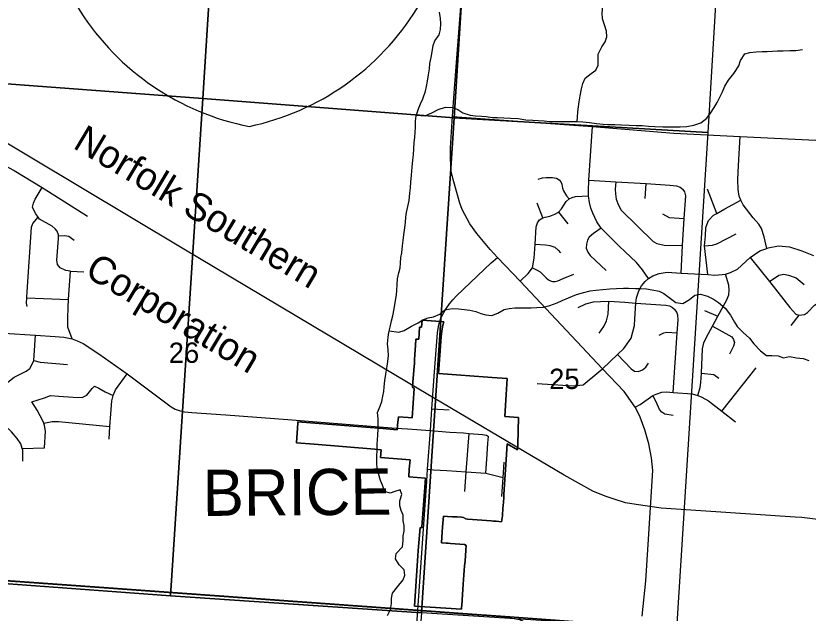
# Model space of a CAD drawing. Extents: x 114604 to 551442, y 316898 to 567001.
# Drawn here: x 248711 to 257275, y 369052 to 375512 of the extents above; entities that cross this region are included whole.
import ezdxf

# ---------------------------------------------------------------- set-up
doc = ezdxf.new("R2010")
doc.units = 0
for name, color, linetype in [('GE_P_Alignment', 7, 'Continuous'), ('GE_P_Alignment_1000_Bearings', 7, 'Continuous'), ('GE_P_Alignment_100_Bearings', 7, 'Continuous'), ('GE_P_Alignment_100_Cardinal_Points', 7, 'Continuous'), ('GE_P_Alignment_100_Stations', 7, 'Continuous'), ('GE_P_Alignment_500_Bearings', 7, 'Continuous'), ('GE_P_Alignment_500_Distances', 7, 'Continuous'), ('PM_P_Cells', 7, 'Continuous'), ('PV_X_Curb', 7, 'Continuous'), ('SH_Named_Boundary', 7, 'Continuous'), ('SN_P_Signs', 7, 'Continuous')]:
    doc.layers.add(name, color=color, linetype=linetype)

msp = doc.modelspace()

# ---------------------------------------------------------------- linework, layer by layer
at = {"layer": 'GE_P_Alignment'}
for centre, start, end in [((250652.5, 377067.2), 281.95171, 14.6081), ((251777.5, 377075.3), 166.22135, 258.87775)]:
    msp.add_arc(centre, 2812.7, start, end, dxfattribs=at)
at = {"layer": 'GE_P_Alignment_1000_Bearings'}
for points in [[(257136.1, 370089.4), (255687.1, 370188.7), (255416.5, 370226.1), (255301.1, 370244.5), (255179.6, 370285.1), (255079.5, 370315.1), (254946.1, 370370.5), (254637.8, 370543.6), (252969.1, 371533.1), (250508.7, 372998), (247766.3, 374638.2)], [(258550.6, 369430.1), (258271.9, 369665.8), (258062.7, 369810.5), (257960.5, 369866.8), (257873.3, 369915.4), (257750.1, 369966.8), (257643.8, 370004.4), (257494.7, 370043.9), (257350.1, 370069.9), (257205.7, 370084.7), (257136.1, 370089.4)]]:
    msp.add_lwpolyline(points, dxfattribs=at)
at = {"layer": 'GE_P_Alignment_100_Cardinal_Points'}
for p, q in [((255512.8, 373535.8), (255525.9, 373697.8)), ((256288.3, 373375.8), (256188.3, 373635.8)), ((254407.6, 373328.6), (254345.4, 373485.2)), ((254575.6, 373387.5), (254676.4, 373263.4)), ((249280.8, 372444.1), (249300.8, 372748.6)), ((249300.8, 372748.6), (249444.4, 372742.7)), ((248829.9, 372462.3), (249280.8, 372444.1)), ((256154.6, 372326.6), (256297.2, 372264.4)), ((257091.4, 372161.1), (257178.7, 372276.1)), ((256343.8, 371236.2), (256713.7, 371703.1)), ((253209.1, 371262.5), (253395.8, 371250.1)), ((251916.4, 371124.7), (252821.5, 371053.8)), ((248779.5, 370832.7), (249020.7, 370838.7))]:
    msp.add_line(p, q, dxfattribs=at)
for points in [[(253430.8, 374423.2), (254945.4, 374315), (255822.2, 374242.8), (256539.2, 374205.6), (258841, 374094.4)], [(255550.6, 372672.5), (255484.5, 372765.1), (255419.4, 372844.4), (255234, 373022.1), (255069.2, 373183.5), (255036.2, 373217), (254991.7, 373285.3), (254947.1, 373379), (254927.2, 373433.1), (254913.5, 373492.3), (254899.7, 373566.9), (254899.3, 373619.1), (254904.6, 373735.7), (254945.4, 374315)], [(256829.5, 372997), (256800.4, 373122.7), (256771.6, 373211.3), (256740.3, 373257.8), (256681.3, 373326.7), (256571.3, 373468.4), (256548.2, 373518.7), (256528.6, 373561.1), (256517.6, 373635.4), (256516.9, 373741.7), (256522.9, 373893.8), (256539.2, 374205.6)], [(248430.1, 373879.3), (248501.2, 373903.3), (248563.2, 373906.5), (248691.9, 373840.4), (248996.2, 373656.1), (249486.1, 373345.3)], [(254356.9, 373746.9), (254405.1, 373759.4), (254444, 373765), (254510.4, 373764.8), (254556.8, 373757.1), (254583.1, 373737.8), (254600.7, 373715.8), (254611.6, 373691.1), (254621.3, 373648.9), (254632.3, 373620.1), (254664.2, 373565.3), (254691.9, 373534)], [(254904.6, 373735.7), (255197.3, 373717.1), (255525.9, 373697.8), (255781.7, 373679.3), (255851.9, 373673.1), (255893.3, 373658.2), (255924.5, 373632.8)], [(255197.3, 373717.1), (255189.6, 373636.7), (255191.8, 373587.8), (255201.3, 373529.9), (255223.5, 373464.8), (255254.7, 373408.9), (255601.2, 373072.7), (255639.4, 373051.3), (255719.3, 373030.1), (255917.6, 373027)], [(249300.8, 372748.6), (249251, 372759.3), (249191.5, 372786.1), (249160, 372822.6), (249154.6, 372870.7), (249173.6, 373104.9), (249172.6, 373131.3), (249172.1, 373145), (249158.6, 373181.3), (249137, 373207.6), (249103.4, 373236.1), (248966.7, 373312.1), (248950.7, 373336), (248927.5, 373370.7), (248904.1, 373409.1), (248890.5, 373441.3), (248903.1, 373485.2), (248921.6, 373529), (248996.2, 373656.1)], [(255903.2, 372729.8), (255917.6, 373027), (255936.3, 373321.5), (255953.7, 373566.6), (255941.2, 373607.3), (255924.5, 373632.8)], [(254161.8, 372641.3), (254250.4, 372726), (254294.5, 372785.5), (254312, 372891.1), (254323, 373041.9), (254336.9, 373230.9), (254348.2, 373274.5), (254372.2, 373305.5), (254407.6, 373328.6), (254433.7, 373334.8), (254483.9, 373345.9), (254536.1, 373366.4), (254575.6, 373387.5), (254607.5, 373424), (254661.3, 373502.9), (254691.9, 373534), (254724.7, 373548.3), (254759.5, 373558), (254899.7, 373566.9)], [(256192.6, 372712.9), (256155.4, 373022.8), (256163.8, 373133.1), (256170.9, 373221.2), (256197.9, 373297), (256250.5, 373354.4), (256288.3, 373375.8), (256375.2, 373424.9), (256548.2, 373518.7)], [(248834.8, 372368), (248827.3, 372404.1), (248829.9, 372462.3), (248830.2, 372467.7), (248832.8, 372526.3), (248881.8, 373227), (248894.2, 373266.9), (248950.7, 373336)], [(255701.4, 373369.6), (255771.4, 373330.2), (255936.3, 373321.5)], [(255036.2, 373217), (254954.8, 373156.1), (254908.1, 373116.9), (254889.9, 373087.1), (254877.9, 373041), (254877.2, 373000.1), (254892.9, 372954.2), (254920.7, 372919.6), (255090.7, 372757.2)], [(256155.4, 373022.8), (256240.3, 373029.9), (256286.4, 373045.3), (256497.4, 373152.8)], [(249172.6, 373131.3), (249239.9, 373136.1), (249283.7, 373127.5), (249341, 373084.7)], [(254323, 373041.9), (254434.7, 373033.5), (254482, 373027.9), (254506.1, 373021.1), (254536.1, 373008.4), (254571.8, 372979.1), (254597.1, 372949.4)], [(255013.5, 371662.1), (255052.7, 371694.7), (255215.2, 371848.7), (255281.2, 371912.6), (255361.1, 372027.1), (255397.8, 372161.8), (255402.4, 372235.7), (255413.7, 372404.1), (255421.1, 372462.9), (255445.2, 372536.7), (255474.4, 372593.2), (255512, 372637.5), (255550.6, 372672.5), (255595.4, 372698.4), (255664.7, 372725.5), (255752.6, 372739.4), (255903.2, 372729.8), (256192.6, 372712.9), (256266.9, 372705.8), (256346.1, 372712.5), (256382.9, 372718.9), (256434.9, 372735.7), (256509.8, 372772), (256649.7, 372899.6), (256754.5, 372969), (256829.5, 372997), (256842.8, 373001.9), (256954.8, 373024.5), (257074.5, 373014.9), (257205.6, 372969.1), (257332.7, 372919.3)], [(256649.7, 372899.6), (256856.2, 372638.3), (257078, 372357.6), (257142.9, 372284.6), (257178.7, 372276.1)], [(254294.5, 372785.5), (254347.2, 372762.1), (254378.9, 372744.1), (254408.8, 372715.4), (254443.5, 372677), (254468.4, 372655.7), (254490, 372645.7), (254513.2, 372638.9), (254542.1, 372638.7), (254567.7, 372647.2), (254628.3, 372670.8), (254743.2, 372716.4)], [(256081.6, 371406.6), (256106.7, 371491), (256116.7, 371545), (256123.2, 371647.8), (256134.8, 371911.5), (256148.9, 371974.8), (256175.4, 372038.3), (256240.9, 372156), (256297.2, 372264.4), (256396.6, 372441.5), (256418, 372493.5), (256422.8, 372544.4), (256416.2, 372597.2), (256382.9, 372718.9)], [(256856.2, 372638.3), (256956.7, 372705.9), (257012.8, 372719.1), (257064.5, 372708.4), (257144, 372679.3), (257230.9, 372606)], [(249318.9, 372016.8), (249273, 372143.8), (249272.1, 372228), (249275.9, 372370.2), (249280.1, 372433.3), (249280.8, 372444.1)], [(254789.1, 372358.3), (254873.6, 372396.2), (254954.8, 372416.9), (255031.4, 372423.3), (255120.7, 372425.3), (255294.3, 372415.2), (255413.7, 372404.1), (255738.4, 372382.5), (255775.5, 372374.4), (255810.6, 372355.7), (255836.7, 372332.9)], [(255016.6, 372078.4), (255064.9, 372151.5), (255097, 372212.1), (255112.8, 372285), (255120.7, 372425.3)], [(257178.7, 372276.1), (257234.7, 372281.4), (257266.9, 372305), (257343.8, 372384.1), (257424.3, 372433.2), (257480.4, 372452.5), (257578.2, 372453.2), (257675.8, 372449.5)], [(255815.1, 371439.7), (255860.8, 372083.5), (255871, 372222.7), (255865.8, 372274.4), (255854.3, 372306.4), (255836.7, 372332.9)], [(256240.9, 372156), (256418, 372059.8), (256451.4, 372041.4), (256469.2, 372012.4), (256478.8, 371979.3), (256468.7, 371940.8), (256424.7, 371854.4)], [(248785.3, 370695.5), (248784.9, 370815.8), (248779.5, 370832.7), (248763.8, 370882.2), (248726.6, 370940.7), (248665.7, 371011.7), (248592.2, 371082), (248555.3, 371117.3), (248498.3, 371188.2), (248471.4, 371270.7), (248553.4, 371380.1), (248568.2, 371438.8), (248593.4, 371502.8), (248624.3, 371548.2), (248691.6, 371602.5), (248821.4, 371667.7), (248861.1, 371699.2), (248888.5, 371744.6), (248906.4, 371784.6), (248908.7, 371837.6), (248923.6, 372057.3)], [(248580.5, 372080), (248923.6, 372057.3), (249135.5, 372044.1), (249230.2, 372035.2), (249318.9, 372016.8), (249372.8, 371998.1), (249439, 371969), (249607.4, 371854.8), (249913.7, 371640), (250389.4, 371283.2), (250434.7, 371259.2), (250477.3, 371243.9), (250533, 371230.4), (250613, 371220.5), (250982.1, 371195.4), (251698.1, 371141.8), (251916.4, 371124.7)], [(255665.3, 372057.6), (255716.8, 372083.8), (255746.8, 372090.3), (255860.8, 372083.5)], [(248906.4, 371784.6), (248975.2, 371766), (249267.9, 371740.3)], [(255215.2, 371848.7), (255363.1, 371692.4), (255399.8, 371669), (255443.1, 371665.3), (255483.2, 371682), (255521.3, 371713.8), (255547.9, 371755.7)], [(249720, 370932.8), (249728.5, 371071.8), (249738, 371207.2), (249749.1, 371349.7), (249762.6, 371407.1), (249789.9, 371467.2), (249913.7, 371640)], [(254346.9, 371534), (254735.2, 371508.5), (254845, 371521.6), (255013.5, 371662.1)], [(256123.2, 371647.8), (256254, 371632.2), (256311.4, 371592.1)], [(248883.4, 371337.4), (249021.4, 371380), (249086.3, 371403.9), (249174.9, 371400.2), (249331.1, 371387.7), (249427.6, 371383.9), (249476.9, 371407.6), (249534.6, 371480.1), (249561.3, 371506.4), (249607.5, 371483.2), (249678.1, 371446), (249762.6, 371407.1)], [(255407, 371279), (255457.7, 371308), (255597.2, 371404), (255631.2, 371421.7), (255694.2, 371441.5), (255743.2, 371444.4), (255815.1, 371439.7), (256020.2, 371422.8), (256081.6, 371406.6), (256125.6, 371385.9), (256196.8, 371348.7), (256343.8, 371236.2), (256491.4, 371121.2)], [(255815.2, 371188.7), (255727.4, 371205.2), (255693.1, 371224.2), (255667.5, 371252.9), (255633.6, 371338.5), (255597.2, 371404)], [(249020.7, 370838.7), (249031, 371020.9), (249021.8, 371081.2), (249013.1, 371105.2), (249006.4, 371123.4), (248942.1, 371246.5), (248883.4, 371337.4)], [(249013.1, 371105.2), (249102.2, 371124.2), (249172.1, 371123.3), (249728.5, 371071.8)], [(252821.5, 371053.8), (252944, 371044.2), (253191.6, 371026.7)], [(253191.6, 371026.7), (253402.4, 371010.4), (253548.8, 371002.8), (253611, 370993.1)], [(253564.6, 370369), (253580.3, 370579.8), (253611, 370993.1)], [(253611, 370993.1), (253756.5, 370984.6), (253799.9, 370977.1), (253820.9, 370960.7)], [(253789.6, 370564.2), (253805.8, 370770.5), (253813.5, 370891.2), (253820.9, 370960.7)], [(253964, 370314.8), (253978.5, 370517), (253988.7, 370685.2)], [(253162.3, 370608.3), (253224.2, 370601.4), (253369.1, 370592.8), (253580.3, 370579.8), (253789.6, 370564.2), (253978.5, 370517)], [(253055.2, 369080.1), (253492.2, 369048.5), (253855.2, 369023.2), (254000.3, 369013.1), (254156.8, 368983), (254225.6, 368951.8), (254296.3, 368910.2), (254511.9, 368746.8), (254624.5, 368661.7), (254680.3, 368625.6)]]:
    msp.add_lwpolyline(points, dxfattribs=at)
at = {"layer": 'GE_P_Alignment_100_Stations'}
for points in [[(251760.1, 371119.5), (252677.1, 371047.9), (252834.1, 371036), (252837.6, 371076.5), (252838, 371086), (252846.1, 371174.9), (252950.4, 371168.1), (252994.2, 371165.2), (253017.3, 371482.5), (252997.1, 371494.5), (253002.7, 371548.7), (253009.2, 371632.4), (253013, 371681.3), (253018.7, 371756.2), (253021.5, 371792.6), (253024.9, 371849.1), (253031, 371946.6), (253035.4, 372016.5), (253065.6, 372014.2), (253069.8, 372075.2), (253074.7, 372145.9), (253095.5, 372144.6), (253101.2, 372220.1), (253251.3, 372208.6), (253338.7, 372203.3), (253327.5, 372167.5), (253314.3, 372103.6), (253307.6, 372038.6), (253279.1, 371642.6), (253861.3, 371601.1), (254022.8, 371589.4), (254011.2, 371415.3), (253995.4, 371178.4), (254145.6, 371166.7), (254135.7, 370874.8), (254134.2, 370816.7), (254021.7, 370883.9), (254010.9, 370713.1), (253987.2, 370334.7), (253984.6, 370299.5), (253978.2, 370213.3), (253976.5, 370189.5), (253970.2, 370105.7), (253961.7, 370040.7), (253903.2, 370045.1), (253872.5, 370047.5), (253848.4, 370049.3), (253798.5, 370053.1), (253748.7, 370057), (253698.8, 370060.8), (253646.8, 370064.7), (253591.9, 370068.9), (253576, 370070.2), (253549.3, 370087.5), (253529.4, 370088.8), (253482.3, 370091.8), (253432.4, 370094.9), (253378.2, 370098.4), (253332.6, 370101.3), (253323.7, 369981.5), (253320, 369931.7), (253311.1, 369813.1), (253361.1, 369809.2), (253384.9, 369807.5), (253410.9, 369805.7), (253460.8, 369802.1), (253510.7, 369798.6), (253562.1, 369795), (253578.7, 369783.7), (253574.8, 369731.3), (253566, 369614.3), (253562.3, 369564.4), (253558.6, 369514.6), (253554.9, 369464.7), (253551.2, 369414.8), (253547.4, 369365), (253543.3, 369309.1), (253530.6, 369139.4), (253528.7, 369113.5), (253526.5, 369094.3), (253018.6, 369127.7), (253056.5, 369672.7), (253061.1, 369727.5), (253079.9, 369976.9), (253100.1, 369975), (253100.9, 369985.5), (253127.4, 370364), (253137.9, 370513.3), (252958, 370526.8), (252964, 370607.2), (252971.5, 370709.5), (252653.8, 370733.4), (252660.5, 370819.7), (252593, 370825.1), (251934.2, 370877.8), (251743.5, 370893.1), (251758.8, 371107)], [(253101.2, 372220.1), (253095.5, 372144.6), (253074.7, 372145.9), (253069.8, 372075.2), (253065.6, 372014.2), (253035.4, 372016.5), (253031, 371946.6), (253024.9, 371849.1), (253021.5, 371792.6), (253018.7, 371756.2), (253013, 371681.3), (253009.2, 371632.4), (253002.7, 371548.7), (252997.1, 371494.5), (253017.3, 371482.5), (252994.2, 371165.2), (252950.4, 371168.1), (252846.1, 371174.9), (252838, 371086), (252837.6, 371076.5), (252834.1, 371036), (252677.1, 371047.9), (251760.1, 371119.5), (251758.8, 371107), (251743.5, 370893.1), (251934.2, 370877.8), (252593, 370825.1), (252660.5, 370819.7), (252653.8, 370733.4), (252971.5, 370709.5), (252964, 370607.2), (252958, 370526.8), (253137.9, 370513.3), (253127.4, 370364), (253100.9, 369985.5), (253100.1, 369975), (253079.9, 369976.9), (253061.1, 369727.5), (253056.5, 369672.7), (253018.6, 369127.7), (253526.5, 369094.3), (253528.7, 369113.5), (253530.6, 369139.4), (253543.3, 369309.1), (253547.4, 369365), (253551.2, 369414.8), (253554.9, 369464.7), (253558.6, 369514.6), (253562.3, 369564.4), (253566, 369614.3), (253574.8, 369731.3), (253578.7, 369783.7), (253562.1, 369795), (253510.7, 369798.6), (253460.8, 369802.1), (253410.9, 369805.7), (253384.9, 369807.5), (253361.1, 369809.2), (253311.1, 369813.1), (253320, 369931.7), (253323.7, 369981.5), (253332.6, 370101.3), (253378.2, 370098.4), (253432.4, 370094.9), (253482.3, 370091.8), (253529.4, 370088.8), (253549.3, 370087.5), (253576, 370070.2), (253591.9, 370068.9), (253646.8, 370064.7), (253698.8, 370060.8), (253748.7, 370057), (253798.5, 370053.1), (253848.4, 370049.3), (253872.5, 370047.5), (253903.2, 370045.1), (253961.7, 370040.7), (253970.2, 370105.7), (253976.5, 370189.5), (253978.2, 370213.3), (253984.6, 370299.5), (253987.2, 370334.7), (254010.9, 370713.1), (254021.7, 370883.9), (254134.2, 370816.7), (254135.7, 370874.8), (254145.6, 371166.7), (253995.4, 371178.4), (254011.2, 371415.3), (254022.8, 371589.4), (253861.3, 371601.1), (253279.1, 371642.6), (253307.6, 372038.6), (253314.3, 372103.6), (253327.5, 372167.5), (253338.7, 372203.3), (253251.3, 372208.6)]]:
    msp.add_lwpolyline(points, close=True, dxfattribs=at)
at = {"layer": 'GE_P_Alignment_500_Bearings'}
msp.add_line((253055.2, 369080.1), (253058.9, 369132.7), dxfattribs=at)
for points in [[(253416.9, 373849.1), (253408.6, 373960.6), (253410, 374084.5), (253418.8, 374257.4), (253430.8, 374423.2), (253451, 374726.6), (253523, 375659.4), (253525.3, 375689.2)], [(253916.9, 372899.6), (253836.4, 372986), (253692.6, 373159.2), (253619.7, 373263.4), (253536.7, 373417.9), (253511.8, 373484.1), (253436.8, 373741.9), (253418.1, 373833.2), (253416.9, 373849.1)], [(253291.8, 372204), (253300.1, 372230.2), (253316.1, 372263.3), (253322.3, 372276.2), (253338.4, 372303.9), (253366.3, 372351.1), (253398.6, 372397.8), (253432.8, 372440.7), (253473.7, 372484.7), (253849.7, 372839.1), (253916.9, 372899.6)], [(255429.9, 371232.1), (255407, 371279), (255288.1, 371450), (255052.7, 371694.7), (254161.8, 372641.3), (253916.9, 372899.6)], [(253058.9, 369132.7), (253152.3, 370479.4), (253162.3, 370608.3), (253191.6, 371026.7), (253209.1, 371262.5), (253237.2, 371660.6), (253269.1, 372081.9), (253278, 372150.3), (253282.3, 372171.7), (253290.2, 372198.7), (253291.8, 372204)], [(255482.4, 369020), (255519.5, 369401.7), (255544.9, 369794.9), (255572.6, 370192.9), (255595.6, 370593.2), (255582, 370732.7), (255553.5, 370884.7), (255510, 371035), (255459.6, 371171.2), (255429.9, 371232.1)], [(247791.4, 369458.9), (249614, 369330.3), (253055.2, 369080.1)], [(252364.2, 358691.3), (252364.5, 358696.5), (252428.5, 359717.8), (252498, 360811.6), (252543.3, 361524.8), (252555.3, 361746.3), (252560, 361810.3), (252624, 362814.6), (252659.1, 363317.8), (252722.2, 364304.4), (252788.2, 365270.3), (252932.6, 367325.8), (252968.4, 367784.2), (253001.6, 368310.4), (253040.5, 368882.8), (253055.2, 369080.1)]]:
    msp.add_lwpolyline(points, dxfattribs=at)
at = {"layer": 'GE_P_Alignment_500_Distances'}
for points in [[(264549.9, 379101.6), (259158.7, 379430.3), (258959, 376053.2), (258950.5, 375957.1), (258839.8, 374097.3), (258528, 369074.4), (258505.5, 368674.8), (258057.3, 368706.1), (255469.9, 368906.2), (253999.2, 369015.9), (253491.1, 369051.3), (253054.1, 369082.9), (249612.8, 369333.1), (247737.5, 369465.4)], [(247737.5, 369465.4), (249612.8, 369333.1), (253054.1, 369082.9), (253491.1, 369051.3), (253999.2, 369015.9), (255469.9, 368906.2), (258057.3, 368706.1), (258505.5, 368674.8), (258655.1, 368669.2), (258766.9, 368669.7), (259081.6, 368679), (259503.3, 368656.4), (262504, 368470.2), (263774.8, 368395.5), (263431.9, 363251.7)]]:
    msp.add_lwpolyline(points, dxfattribs=at)
at = {"layer": 'PM_P_Cells'}
for points in [[(252699.4, 371568.8), (252711.3, 371637), (252723.2, 371723.1), (252731.1, 371773.2), (252739, 371837.4), (252735, 371899.5), (252728.9, 371963.6), (252736.8, 372037.8), (252742.7, 372087.9), (252758.6, 372146), (252772.6, 372212.2), (252784.5, 372268.3), (252800.4, 372342.5), (252814.3, 372434.7), (252826.2, 372492.8), (252830.1, 372542.9), (252832, 372605), (252838, 372669.2), (252849.9, 372731.3), (252863.8, 372787.4), (252867.7, 372837.5), (252873.7, 372897.7), (252881.6, 372949.8), (252889.5, 373023.9), (252899.4, 373082.1), (252905.3, 373144.2), (252915.2, 373220.4), (252923.2, 373278.5), (252927.1, 373332.6), (252935, 373384.7), (252946.9, 373448.9), (252960.8, 373515), (252970.7, 373593.2), (252976.7, 373651.3), (252980.6, 373713.5), (252988.5, 373787.6), (252994.4, 373875.8), (253002.3, 373950), (253008.2, 374010.1), (253014.2, 374074.3), (253018.1, 374142.4), (253024, 374196.5), (253027.9, 374252.6), (253029.9, 374304.8), (253031.8, 374370.9), (253039.7, 374429), (253061.6, 374507.2), (253085.5, 374561.4), (253111.4, 374613.5), (253139.3, 374695.7), (253151.2, 374745.8), (253161.1, 374804), (253173, 374872.1), (253181, 374938.3), (253186.9, 374996.4), (253198.8, 375060.5), (253210.7, 375122.7), (253222.6, 375190.9), (253238.5, 375243), (253286.4, 375305.2), (253300.3, 375365.3), (253306.2, 375429.5), (253302.2, 375481.6), (253292.1, 375551.7)], [(254779.9, 374368.8), (254780.9, 374415), (254786.9, 374475.1), (254792.8, 374527.2), (254800.7, 374581.3), (254812.6, 374645.5), (254824.5, 374721.7), (254838.4, 374779.8), (254866.3, 374838), (254930.2, 374888.1), (254980.1, 374924.3), (255004, 374978.4), (255005.9, 375044.6), (255005.8, 375098.7), (255045.7, 375176.9), (255079.6, 375229), (255097.5, 375283.2), (255095.4, 375345.3), (255073.4, 375413.4), (255053.3, 375479.5), (255049.3, 375543.7), (255057.2, 375611.8)], [(253042.2, 374438), (253135.6, 374431.1), (253213.4, 374465.3), (253277.3, 374497.4), (253355.1, 374523.6), (253433, 374519.7), (253486.9, 374497.7), (253540.9, 374463.7), (253622.8, 374437.7), (253680.7, 374429.8), (253742.6, 374425.8), (253796.5, 374421.9), (253862.4, 374413.9), (253916.3, 374412), (253984.2, 374410.1), (254056.1, 374406.1), (254140, 374400.2), (254221.9, 374388.3), (254297.7, 374382.4), (254355.7, 374380.4), (254421.5, 374376.5), (254483.5, 374370.6), (254711.1, 374370.8), (254777, 374368.9), (254838.9, 374367), (254910.8, 374359), (254986.7, 374347.1), (255058.6, 374341.1), (255110.5, 374337.2), (255184.4, 374335.3), (255258.2, 374331.3), (255342.1, 374329.4), (255416, 374327.5), (255479.9, 374325.6), (255547.8, 374319.7), (255617.7, 374315.7), (255703.5, 374311.8), (255783.4, 374309.9), (255893.2, 374310), (255965.1, 374314.1), (256039, 374328.2), (256114.8, 374356.4), (256178.7, 374406.5), (256218.5, 374460.7), (256258.4, 374518.9), (256292.3, 374575), (256322.2, 374631.2), (256350.1, 374689.3), (256376, 374751.5), (256413.8, 374817.6), (256471.7, 374889.9), (256527.5, 374972.1), (256543.4, 375030.2), (256591.2, 375102.5), (256643.2, 375114.5), (256713, 375122.6), (256776.9, 375124.7), (256832.8, 375126.8), (256890.7, 375128.8), (256944.7, 375132.9), (257006.6, 375135), (257076.4, 375137.1), (257142.3, 375137.1), (257214.2, 375147.2)], [(252747.2, 372104.1), (252850.6, 372092), (252908.4, 372110.1), (252988.3, 372156.3), (253060.1, 372192.5), (253112, 372222.6), (253167.9, 372246.7), (253223.8, 372254.8), (253295.6, 372284.9), (253347.5, 372331.1), (253427.3, 372347.2), (253495.2, 372343.3), (253559.1, 372335.3), (253617.1, 372327.4), (253683, 372313.4), (253736.9, 372293.4), (253790.8, 372279.5), (253854.7, 372269.5), (253920.6, 372297.7), (253988.4, 372335.8), (254042.3, 372347.9), (254104.2, 372354), (254282, 372354.2), (254343.9, 372356.3), (254411.7, 372362.4), (254481.6, 372378.5), (254561.4, 372406.6), (254617.3, 372432.7), (254683.2, 372462.9), (254771, 372497), (254836.9, 372517.2), (254920.7, 372537.3), (254978.6, 372545.4), (255056.5, 372553.5), (255132.4, 372559.6), (255202.2, 372563.7), (255278.1, 372565.8), (255332, 372565.8), (255409.9, 372563.9), (255467.8, 372561.9), (255527.7, 372558), (255587.6, 372550.1), (255663.5, 372534.1), (255715.5, 372510.1), (255773.4, 372466.1), (255843.4, 372412.1), (255919.2, 372400.1), (255993.1, 372442.3), (256050.9, 372490.5), (256110.8, 372502.6), (256186.7, 372480.6), (256250.7, 372448.6), (256306.6, 372410.6), (256378.6, 372348.5), (256436.6, 372274.5), (256480.6, 372200.4), (256508.6, 372150.3), (256572.5, 372088.2), (256642.5, 372026.2), (256688.5, 371966.1), (256758.4, 371888), (256826.4, 371840), (256884.3, 371838.1), (256952.2, 371834.1), (257010.1, 371812.2), (257074, 371826.3), (257149.9, 371812.3), (257221.8, 371806.4), (257283.7, 371784.4)], [(252728.1, 369027.9), (252761.9, 369090.1), (252769.9, 369156.2), (252769.8, 369212.3), (252783.7, 369266.4), (252837.6, 369334.6), (252899.4, 369410.8), (252917.3, 369463), (252907.2, 369519.1), (252855.3, 369575.1), (252813.3, 369639.2), (252823.2, 369697.3), (252889, 369769.5), (252896.9, 369837.7), (252898.9, 369887.8), (252906.8, 369939.9), (252906.7, 370000), (252896.7, 370050.1), (252896.6, 370112.2), (252874.6, 370162.3), (252862.6, 370212.3), (252862.5, 370266.5), (252884.4, 370334.6), (252866.4, 370386.7), (252808.5, 370368.6), (252756.6, 370348.5), (252696.7, 370368.5), (252674.6, 370434.6), (252652.6, 370484.6), (252638.6, 370536.7), (252616.5, 370610.8), (252614.5, 370677), (252614.4, 370753.1), (252616.3, 370809.2), (252616.3, 370875.3), (252620.2, 370927.5), (252622.1, 370977.6), (252628.1, 371043.7), (252628, 371099.8), (252625.9, 371151.9), (252621.9, 371220), (252647.8, 371290.2), (252665.7, 371342.3), (252679.6, 371398.5), (252687.5, 371448.6), (252693.4, 371498.7), (252699.4, 371568.8)]]:
    msp.add_lwpolyline(points, dxfattribs=at)
at = {"layer": 'SN_P_Signs'}
for points in [[(248354.5, 380164.5), (251069.4, 379973.5), (250731.5, 374618.9), (247982.7, 374824.2)], [(251069.4, 379973.5), (253786.9, 379769.1), (253449.2, 374408.9), (250731.5, 374618.9)], [(253786.9, 379769.1), (256512.4, 379599.1), (256190.2, 374248.5), (253449.2, 374408.9)], [(247982.7, 374824.2), (250731.5, 374618.9), (250384.4, 369240.7), (247753.2, 369434.4), (247615.2, 369437.9)], [(250731.5, 374618.9), (253449.2, 374408.9), (253095.5, 369054.6), (250384.4, 369240.7)], [(253449.2, 374408.9), (256190.2, 374248.5), (255850.8, 368878), (253095.5, 369054.6)], [(247753.2, 369434.4), (250384.4, 369240.7), (253095.5, 369054.6), (252712.1, 364146.3), (247410, 364482.3)]]:
    msp.add_lwpolyline(points, close=True, dxfattribs=at)

# ---------------------------------------------------------------- texts
at = {"layer": 'GE_P_Alignment_100_Bearings'}
for s, rotation, p in [('Norfolk Southern', 329.18695, (249316.3, 374089)), ('Corporation', 329.1213, (249442, 372706))]:
    msp.add_text(s, height=299.021, rotation=rotation, dxfattribs=at).set_placement(p)
at = {"layer": 'PV_X_Curb'}
for s, rotation, p in [('26', 0.41467, (250364.7, 371756.6)), ('25', 0.41477, (254476.8, 371474))]:
    msp.add_text(s, height=221.02, rotation=rotation, dxfattribs=at).set_placement(p)
at = {"layer": 'SH_Named_Boundary'}
msp.add_text('BRICE', height=500.04, rotation=0.41466, dxfattribs=at).set_placement((250731.7, 370102.7))

doc.saveas('drawing.dxf')
